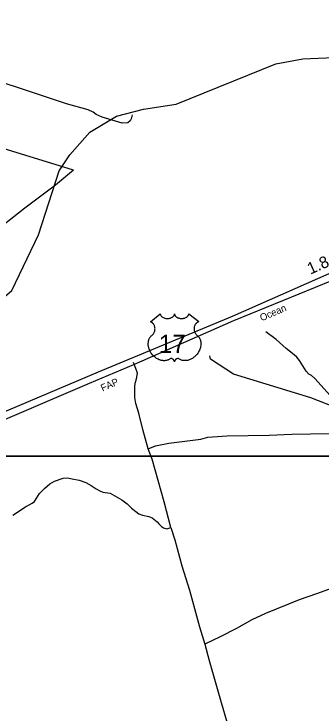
# Model space of a CAD drawing. Extents: x 2104537 to 2336408, y 34176 to 229611.
# Drawn here: x 2287549 to 2290829, y 162710 to 170167 of the extents above; entities that cross this region are included whole.
import ezdxf

# ---------------------------------------------------------------- set-up
doc = ezdxf.new("R2010")
doc.units = 0
for name, color, linetype in [('Exist Hydrographic Misc Water Feature', 7, 'Continuous'), ('Exist Road Non-System Type 51', 7, 'Continuous'), ('Exist Road Primary US Divided Attributed', 7, 'Continuous'), ('Exist Road Primary US Label', 7, 'Continuous'), ('Exist Road Primary US Mileage Hundredths English Label', 7, 'Continuous'), ('Exist Road Primary US Shield CELL', 7, 'Continuous'), ('Exist Road Primary US Shield Number Label', 7, 'Continuous'), ('Map Preparation Inset Cut Line', 7, 'Continuous')]:
    doc.layers.add(name, color=color, linetype=linetype)

msp = doc.modelspace()

# ---------------------------------------------------------------- linework, layer by layer
at = {"layer": 'Exist Hydrographic Misc Water Feature'}
for points in [[(2285334.2, 166477.6), (2285468.3, 166429.1), (2285718.2, 166398), (2286657.4, 166675), (2287295.3, 167023.5), (2287526.4, 167215.8), (2287812.2, 167810.4), (2288031.2, 168495), (2288145.2, 168663.3), (2288360.3, 168905.2), (2288642.3, 169076.8), (2288932.2, 169153.2), (2289282.2, 169205.4), (2290344.4, 169634.2), (2290635.4, 169687.6), (2291542.3, 169729)], [(2293180.5, 163836.1), (2293006.4, 163826.3), (2292747.4, 163906.8), (2292495.4, 164088.8), (2292377.3, 164238.6), (2292130.4, 164768.2), (2291894.4, 165100.8), (2291474.5, 165496), (2291254.4, 165792.1), (2291028.3, 165950.7), (2290719.3, 166071.5), (2289892.3, 166323.7), (2289649.3, 166485.8), (2289640.3, 166518.8)]]:
    msp.add_lwpolyline(points, dxfattribs=at)
at = {"layer": 'Exist Road Non-System Type 51'}
msp.add_line((2288850.8, 166384.8), (2288826.8, 166448.2), dxfattribs=at)
for points in [[(2288810.4, 169091.5), (2288801, 169049.4), (2288789.4, 169025.4), (2288763.4, 169004.9), (2288703.7, 169002.1), (2288490.8, 169067.2), (2288426.4, 169096.4), (2288394, 169118), (2288339.7, 169143), (2288110.7, 169208.1), (2287563.9, 169390.6), (2287347.1, 169457.8), (2287295, 169476.8), (2287191.9, 169541.4), (2286681, 169886.6), (2286642.8, 169909.9), (2286576.5, 169944.4), (2286483.5, 169985.8), (2286396.1, 170009.8)], [(2288184.5, 168499.2), (2287290.5, 168773), (2287166, 168815.1), (2287117.9, 168834.4), (2286955.2, 168854.3), (2286884.9, 168883.5), (2286714.1, 168935.1), (2286236.3, 169090.6), (2286063.7, 169141.2)], [(2288184.5, 168499.2), (2287992.6, 168342.5), (2287666, 168094), (2287290.1, 167802.8), (2286819, 167444.6), (2286072.4, 166882.5), (2285899.2, 166764.4)], [(2291294.5, 165703.4), (2291264, 165736.8), (2291221.2, 165798.3), (2291141.7, 165877.3), (2291097.5, 165912.6), (2291054.7, 165956), (2290762.5, 166280.2), (2290726, 166309.8), (2290697.5, 166325.7), (2290671.2, 166356.7), (2290600.2, 166469.3), (2290568.8, 166505.7), (2290543.4, 166530.4), (2290455.8, 166599.7), (2290348.4, 166694.6), (2290237.5, 166775.1)], [(2288982.4, 165530.1), (2288925.4, 165735.2), (2288881.2, 165910.6), (2288851.6, 166010.2), (2288838.8, 166076.1), (2288839.3, 166200), (2288846.6, 166240.2), (2288858.1, 166274.1), (2288867.2, 166336.6), (2288850.8, 166384.8)], [(2288982.4, 165530.1), (2289062, 165561.1), (2289203.3, 165589.2), (2289544.9, 165631.7), (2289618.8, 165652.6), (2289670.7, 165657.5), (2289826.6, 165665.3), (2290276.5, 165673.6), (2290516.5, 165684.7), (2291114.3, 165696.8), (2291294.5, 165703.4)], [(2289225.8, 164687.7), (2289154.1, 164964.6), (2289023.8, 165416.8), (2288982.4, 165530.1)], [(2287537.6, 164820.8), (2287670.5, 164908.4), (2287744.1, 164947.3), (2287769.7, 164967.8), (2287822.5, 165050.5), (2287877.7, 165107.1), (2287933.1, 165155.9), (2287980.6, 165184.5), (2288074.3, 165216.5), (2288120.3, 165218.5), (2288168.6, 165207.1), (2288246.7, 165194.1), (2288317.1, 165169.1), (2288371.6, 165137.9), (2288426, 165100.4), (2288466.2, 165079.3), (2288498.5, 165067.5), (2288574.7, 165054.6), (2288699.6, 164984.3), (2288758.1, 164941.1), (2288804.8, 164894), (2288849.3, 164858.4), (2288883.6, 164834.7), (2288922.1, 164821.5), (2288988, 164806.5), (2289024.5, 164793), (2289076.8, 164751.3), (2289095.4, 164727.6), (2289123.7, 164700.2), (2289145.8, 164686.6), (2289180, 164676.8), (2289225.8, 164687.7)], [(2289225.8, 164687.7), (2289265.6, 164556.1), (2289343.2, 164279.1), (2289422.8, 164020.4), (2289532.3, 163629.6), (2289588.8, 163444.8)], [(2291874.8, 163929.6), (2291763.7, 164003.9), (2291503.5, 164166.3), (2291465.4, 164183.2), (2291433.8, 164193.6), (2291399.8, 164200.5), (2291343.6, 164193.4), (2291275.2, 164167.5), (2291156.1, 164115.7), (2290781.9, 163980.6), (2290596.7, 163918.2), (2290236.4, 163773.4), (2290091.4, 163705.3), (2289926.6, 163613.1), (2289751.7, 163522.7), (2289588.8, 163444.8)], [(2289588.8, 163444.8), (2289633.3, 163271.4), (2289761.4, 162823.2), (2289824.3, 162616), (2289885.1, 162402.9), (2289920.7, 162291), (2289941.9, 162203.7), (2289965.7, 162076), (2290000, 161714.2), (2290046.7, 161127.2)]]:
    msp.add_lwpolyline(points, dxfattribs=at)
at = {"layer": 'Exist Road Primary US Divided Attributed'}
for points in [[(2293039.9, 168638.2), (2292945.3, 168573), (2292585, 168319.5), (2292313, 168133.4), (2291864.4, 167817.2), (2291750.5, 167756.7), (2291497.1, 167638.1), (2291067.1, 167463.7), (2289880, 166940.5), (2288447.3, 166347.4), (2286713.2, 165612.5)], [(2286750.4, 165545.1), (2287354.8, 165800.9), (2288354.3, 166228.8), (2288828.5, 166428.8), (2289897.5, 166899), (2291118.2, 167396.2), (2291520.4, 167570.7), (2291843.5, 167714.8), (2291931.8, 167773), (2292352.5, 168068.3), (2292626.8, 168263.7), (2292861.6, 168424.1), (2293084.8, 168575.3)]]:
    msp.add_lwpolyline(points, dxfattribs=at)
at = {"layer": 'Exist Road Primary US Shield CELL'}
msp.add_lwpolyline([(2289111.8, 166969.4), (2289112.1, 166965), (2289113.2, 166959.8), (2289114, 166957.1), (2289116.4, 166951.9), (2289120.4, 166945.8), (2289126.1, 166939.9), (2289132.4, 166934.7), (2289136.7, 166931.9), (2289143.9, 166928), (2289152.1, 166924.6), (2289161.3, 166921.9), (2289170.7, 166920), (2289180.9, 166918.9), (2289191, 166918.7), (2289201.9, 166919.5), (2289214, 166921.9), (2289219.5, 166923.3), (2289225.8, 166925.4), (2289231.5, 166927.8), (2289237.9, 166931.2), (2289243, 166934.5), (2289246.9, 166937.4), (2289252.6, 166942.8), (2289257.1, 166948.4), (2289259, 166951.5), (2289260.6, 166954.5), (2289262.8, 166960.9), (2289263.5, 166963.7), (2289263.9, 166969.6), (2289264.3, 166964.7), (2289264.8, 166961.6), (2289265.6, 166958.6), (2289266.8, 166955.4), (2289269.1, 166950.9), (2289271.6, 166947.1), (2289276.4, 166941.5), (2289279.3, 166938.8), (2289282, 166936.6), (2289289.2, 166931.6), (2289297.7, 166927.3), (2289301.8, 166925.5), (2289306.1, 166924), (2289311.5, 166922.4), (2289317.1, 166921), (2289322.6, 166920.1), (2289328.2, 166919.3), (2289334, 166918.8), (2289338.7, 166918.7), (2289344.5, 166918.8), (2289349.8, 166919.1), (2289355.3, 166919.7), (2289361.3, 166920.7), (2289366.1, 166921.8), (2289372.5, 166923.5), (2289378.3, 166925.6), (2289383.4, 166927.8), (2289390, 166931.2), (2289395.3, 166934.5), (2289399.2, 166937.7), (2289403.9, 166942), (2289408.3, 166947), (2289410.8, 166950.7), (2289412.7, 166954.6), (2289414.3, 166958.6), (2289415.4, 166962.9), (2289415.9, 166966.6), (2289416, 166969.7), (2289522.3, 166885.1), (2289519.8, 166884.1), (2289514, 166881.3), (2289509.4, 166878.6), (2289502.1, 166873.4), (2289499, 166870.6), (2289495.8, 166867.7), (2289492.9, 166864.5), (2289490.4, 166861.6), (2289487.3, 166857.3), (2289484.5, 166853), (2289481.9, 166848.3), (2289479.9, 166844.2), (2289476.6, 166835.7), (2289475, 166830.3), (2289474, 166825.7), (2289472.8, 166816.2), (2289472.5, 166811.7), (2289472.5, 166807.3), (2289472.7, 166802.5), (2289473.2, 166798), (2289474, 166793.3), (2289474.7, 166789.2), (2289476, 166784.1), (2289477.9, 166778.2), (2289480.2, 166772.5), (2289485.1, 166763.2), (2289491.4, 166753.8), (2289495.8, 166748.5), (2289500.2, 166744), (2289506.8, 166738.5), (2289510.3, 166735.3), (2289514.4, 166731.3), (2289521, 166723.5), (2289523.7, 166719.9), (2289526.5, 166715.8), (2289529, 166711.6), (2289531.5, 166707.1), (2289533.5, 166703.1), (2289537.2, 166694), (2289540, 166685.2), (2289541.2, 166680.5), (2289543.2, 166670.1), (2289544, 166664.9), (2289544.8, 166654.8), (2289544.8, 166642.5), (2289543.9, 166630.8), (2289541.7, 166617.2), (2289539.8, 166609), (2289537.1, 166599.5), (2289534.4, 166591.3), (2289529.5, 166579.2), (2289525.2, 166570.4), (2289519.6, 166560.1), (2289515.8, 166553.9), (2289511.3, 166547.2), (2289505.7, 166539.5), (2289499.2, 166531.4), (2289491.4, 166522.8), (2289485, 166516.4), (2289476.7, 166509), (2289471.7, 166504.9), (2289464.6, 166499.5), (2289454.8, 166492.9), (2289445.1, 166487.4), (2289436.9, 166483.1), (2289429.6, 166480), (2289420.2, 166476.4), (2289404.5, 166472.1), (2289398.8, 166470.9), (2289392, 166469.9), (2289385.7, 166469.3), (2289379.5, 166468.9), (2289371.2, 166468.9), (2289363, 166469.5), (2289355.2, 166470.6), (2289347.1, 166472.3), (2289338.6, 166474.9), (2289331, 166477.9), (2289323.2, 166481.7), (2289310, 166490), (2289306.2, 166492), (2289304.1, 166492.6), (2289299, 166492.8), (2289294.2, 166491.8), (2289289.3, 166489.9), (2289286.4, 166488.3), (2289282.5, 166485.7), (2289279.5, 166483.3), (2289275.8, 166479.9), (2289273.3, 166477), (2289271.4, 166474.7), (2289267.7, 166468.9), (2289266.4, 166466.1), (2289265, 166462.5), (2289263.8, 166457.3), (2289262.1, 166463.9), (2289260.2, 166468.3), (2289257.9, 166472.1), (2289255.5, 166475.4), (2289251.8, 166479.7), (2289248.5, 166482.9), (2289244.5, 166486.2), (2289240.2, 166488.7), (2289236.8, 166490.5), (2289233.7, 166491.7), (2289229.8, 166492.6), (2289226.7, 166492.9), (2289224.1, 166492.8), (2289220.6, 166492), (2289215.8, 166488.5), (2289211.2, 166485.4), (2289206.3, 166482.3), (2289200.4, 166479.2), (2289196, 166477.2), (2289190.9, 166475.2), (2289184.9, 166473.2), (2289178.3, 166471.5), (2289171.6, 166470.1), (2289165.7, 166469.2), (2289159.4, 166468.6), (2289153.7, 166468.4), (2289147.7, 166468.5), (2289142.1, 166469), (2289135.7, 166469.5), (2289127.6, 166470.7), (2289121, 166472.2), (2289113.9, 166474.1), (2289106.7, 166476.4), (2289099, 166479.3), (2289089.3, 166483.5), (2289082.6, 166487), (2289072, 166493.1), (2289059.6, 166501.7), (2289050.2, 166509.3), (2289043.3, 166515.5), (2289033.2, 166525.8), (2289027.3, 166532.5), (2289018, 166544.6), (2289012, 166553.3), (2289008.2, 166559.7), (2289002.5, 166570), (2288999.4, 166576.5), (2288995.4, 166585.9), (2288992.2, 166594.5), (2288989.6, 166602.6), (2288988.2, 166607.9), (2288986.2, 166617), (2288984.9, 166623.4), (2288983.7, 166632.3), (2288983.1, 166641.6), (2288983, 166650.3), (2288983.2, 166657.4), (2288984, 166665.8), (2288985.4, 166674.6), (2288987.1, 166682.2), (2288988.6, 166687.7), (2288990.9, 166694.3), (2288993.9, 166701.7), (2288997.4, 166708.7), (2289000.8, 166714.6), (2289005, 166720.8), (2289009.1, 166726.2), (2289014.5, 166732.1), (2289020.2, 166737.5), (2289025.4, 166741.7), (2289031.5, 166747.7), (2289034.7, 166751.4), (2289038.6, 166756.4), (2289041.6, 166761.2), (2289044.1, 166765.4), (2289047.3, 166771.6), (2289049.3, 166776.2), (2289051.7, 166783.4), (2289052.9, 166788.4), (2289054.2, 166794.9), (2289055, 166801), (2289055.3, 166808.6), (2289055.1, 166814.8), (2289054.3, 166822.2), (2289052.9, 166829.2), (2289051.3, 166835.4), (2289048.6, 166842.4), (2289046.2, 166847.6), (2289042.1, 166854.5), (2289037.6, 166861), (2289032.9, 166866.3), (2289028.2, 166871), (2289023.7, 166874.5), (2289019.4, 166877.6), (2289014, 166880.8), (2289008.8, 166883.4), (2289005.5, 166884.7)], close=True, dxfattribs=at)
at = {"layer": 'Map Preparation Inset Cut Line'}
for points in [[(2266254.1, 165448.9), (2309677, 165448.9), (2309677, 209697.3), (2266254.1, 209697.3)], [(2308594.2, 165448.9), (2259992.9, 165448.9), (2259992.9, 139140.9), (2308594.2, 139140.9)]]:
    msp.add_lwpolyline(points, close=True, dxfattribs=at)

# ---------------------------------------------------------------- texts
at = {"layer": 'Exist Road Primary US Label'}
for s, rotation, p in [('Ocean', 23.11878, (2290194.6, 166888.6)), ('FAP', 23.72939, (2288495.2, 166138.8))]:
    msp.add_text(s, height=75, rotation=rotation, dxfattribs=at).set_placement(p)
at = {"layer": 'Exist Road Primary US Mileage Hundredths English Label'}
msp.add_text('1.84', height=125, rotation=23.78359, dxfattribs=at).set_placement((2290714.9, 167385.8))
at = {"layer": 'Exist Road Primary US Shield Number Label'}
msp.add_text('17', height=195, dxfattribs=at).set_placement((2289094.7, 166550.7))

doc.saveas('drawing.dxf')
